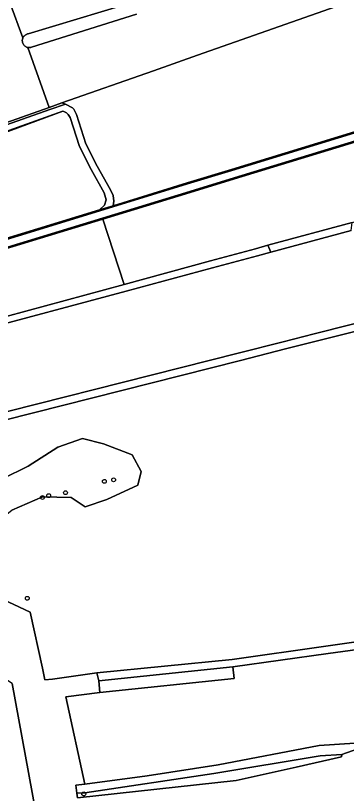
# Model space of a CAD drawing. Extents: x 162510 to 163918, y 388494 to 389774.
# Drawn here: x 163360.7 to 163444.8, y 389132.9 to 389330.6 of the extents above; entities that cross this region are included whole.
import ezdxf

# ---------------------------------------------------------------- set-up
doc = ezdxf.new("R2010")
doc.units = 0
for name, color, linetype in [('IMGEO_Boom', 7, 'Continuous'), ('IMGEO_Grasland_agrarisch', 7, 'Continuous'), ('IMGEO_Grasland_overig', 7, 'Continuous'), ('IMGEO_Loofbos', 7, 'Continuous'), ('IMGEO_Oever', 7, 'Continuous'), ('IMGEO_Waterloop', 7, 'Continuous')]:
    doc.layers.add(name, color=color, linetype=linetype)

msp = doc.modelspace()

# ---------------------------------------------------------------- linework, layer by layer
at = {"layer": 'IMGEO_Boom'}
for centre in [(163383.32, 389212.21), (163385.67, 389212.61), (163373.44, 389209.33), (163367.58, 389208.11), (163369.18, 389208.59), (163363.73, 389182.51), (163378.08, 389132.81)]:
    msp.add_circle(centre, 0.489, dxfattribs=at)
at = {"layer": 'IMGEO_Grasland_agrarisch'}
for points in [[(163461.28, 389339.6), (163406.97, 389320.47), (163395.83, 389316.55), (163372.55, 389308.35), (163373.43, 389308.08), (163375.22, 389307.13), (163375.52, 389306.79), (163376.25, 389305.44), (163378.62, 389297.99), (163381.5, 389292.33), (163384.9, 389286.28), (163385.54, 389284.85), (163385.73, 389283.45), (163385.52, 389282.25), (163404.37, 389288.03), (163415.66, 389291.48), (163500, 389317.31), (163511.86, 389320.94), (163512.3, 389319.66), (163515.31, 389320.62), (163515.55, 389320.7), (163515.46, 389321.67), (163512.75, 389330.61)], [(163446.06, 389275.95), (163425.67, 389270.47), (163422.23, 389269.54), (163410.82, 389266.48), (163388.88, 389260.58), (163349.51, 389250)], [(163446.97, 389250.33), (163429.34, 389245.86), (163417.88, 389242.96), (163335.07, 389221.97), (163331.37, 389233.7), (163333.61, 389234.45), (163336.86, 389224.47), (163417.3, 389244.79), (163428.76, 389247.68), (163436.64, 389249.67), (163454.78, 389254.26)], [(163357.46, 389212.88), (163363.99, 389216.09), (163371.51, 389220.89), (163377.8, 389223.11), (163383.1, 389221.75), (163390.37, 389218.92), (163392.71, 389214.73), (163391.85, 389211.28), (163383.96, 389207.59), (163378.41, 389205.74), (163374.84, 389208.08), (163367.57, 389208.33), (163359.8, 389204.88)], [(163349.24, 389186.12), (163364.42, 389178.96), (163367.57, 389164.79), (163368.21, 389161.77), (163370.1, 389161.96), (163381.37, 389163.54), (163415.78, 389166.99), (163439.59, 389170.38), (163451.43, 389172.06)], [(163452.01, 389170.13), (163440.16, 389168.48), (163416, 389165.13), (163416.31, 389162.15), (163382.19, 389158.59), (163373.53, 389157.46), (163378.34, 389135.25), (163394.24, 389137.39), (163412.24, 389140.23), (163437.91, 389145.1), (163446.99, 389145.67)], [(163447.76, 389144.27), (163443.64, 389142.83), (163443.59, 389142.27), (163432.04, 389139.59), (163416.81, 389136.24), (163376.46, 389131.82)]]:
    msp.add_lwpolyline(points, dxfattribs=at)
for points in [[(163472.65, 389285.18), (163477.48, 389286.5), (163500, 389292.62), (163520.13, 389298.1), (163518.22, 389309.1), (163515.72, 389318.75), (163515.55, 389320.7), (163515.31, 389320.62), (163512.3, 389319.66), (163512.73, 389318.45), (163500, 389314.56), (163416.38, 389289.06), (163405.09, 389285.61), (163382.89, 389278.84), (163388.33, 389262.25), (163410.3, 389268.22), (163421.7, 389271.33), (163424.9, 389272.2), (163446.27, 389278.01), (163451.43, 389279.41)], [(163307.16, 389126.5), (163310.88, 389115.86), (163314.09, 389104.33), (163316.99, 389092.13), (163318.51, 389073.31), (163367.52, 389078.3), (163374.79, 389079.28), (163366.65, 389123.96), (163359.92, 389160.85), (163356.4, 389163.04), (163342.1, 389172.97), (163307.36, 389168.67), (163293.48, 389168.59), (163298.96, 389150.69)], [(163359.92, 389160.85), (163356.4, 389163.04), (163342.1, 389172.97), (163307.36, 389168.67), (163293.81, 389168.69), (163295.53, 389162.77), (163307.35, 389126.56), (163307.16, 389126.5), (163310.88, 389115.86), (163314.09, 389104.33), (163316.99, 389092.13), (163318.51, 389073.31), (163367.52, 389078.3), (163374.79, 389079.28), (163366.65, 389123.96)]]:
    msp.add_lwpolyline(points, close=True, dxfattribs=at)
at = {"layer": 'IMGEO_Grasland_overig'}
for points in [[(163322.03, 389290.56), (163369.31, 389307.21), (163363.86, 389322.45), (163363.71, 389322.49), (163363.56, 389322.55), (163363.42, 389322.61), (163363.28, 389322.69), (163363.15, 389322.78), (163363.03, 389322.88), (163362.92, 389322.99), (163362.82, 389323.12), (163362.73, 389323.25), (163362.66, 389323.38), (163362.59, 389323.53), (163362.54, 389323.68), (163362.5, 389323.83), (163362.48, 389323.98), (163362.47, 389324.14), (163362.47, 389324.3), (163362.49, 389324.45), (163362.52, 389324.61), (163362.57, 389324.76), (163362.63, 389324.9), (163355.9, 389342.95)], [(163355.9, 389342.95), (163362.63, 389324.9), (163362.7, 389325.04), (163362.79, 389325.18), (163362.88, 389325.3), (163362.99, 389325.42), (163363.1, 389325.52), (163363.23, 389325.62), (163363.36, 389325.7), (163363.5, 389325.77), (163363.65, 389325.83), (163363.8, 389325.88), (163363.95, 389325.91), (163388.72, 389333.37)], [(163391.52, 389330.92), (163364.79, 389322.51), (163364.64, 389322.46), (163364.48, 389322.43), (163364.33, 389322.42), (163364.17, 389322.41), (163364.01, 389322.43), (163363.86, 389322.45), (163369.31, 389307.21), (163372.55, 389308.35), (163395.83, 389316.55), (163406.97, 389320.47), (163461.28, 389339.6)]]:
    msp.add_lwpolyline(points, dxfattribs=at)
msp.add_lwpolyline([(163336.37, 389203.54), (163341.73, 389192.33), (163349.24, 389186.12), (163351.55, 389192.19), (163355.12, 389196.75), (163355.99, 389201.92), (163359.8, 389204.88), (163367.57, 389208.33), (163374.84, 389208.08), (163378.41, 389205.74), (163383.96, 389207.59), (163391.85, 389211.28), (163392.71, 389214.73), (163390.37, 389218.92), (163383.1, 389221.75), (163377.8, 389223.11), (163371.51, 389220.89), (163363.99, 389216.09), (163357.46, 389212.88), (163345.77, 389213.07), (163343.69, 389213.89), (163340.75, 389216.59), (163334.85, 389221.56)], close=True, dxfattribs=at)
at = {"layer": 'IMGEO_Loofbos'}
for points in [[(163379.93, 389291.49), (163376.97, 389297.32), (163374.63, 389304.69), (163374.15, 389305.44), (163373.71, 389305.85), (163373.02, 389306.23), (163372.74, 389306.24), (163321.42, 389287.32), (163320.54, 389286.52), (163319.34, 389285.71), (163316.47, 389285.13), (163314.78, 389284.05), (163314.69, 389282.66), (163315.8, 389278.66), (163319.58, 389263.77), (163319.9, 389263.14), (163320.51, 389262.62), (163321.14, 389262.54), (163382.12, 389281.21), (163383.37, 389282.4), (163383.79, 389283.76), (163383.29, 389285.52)], [(163381.88, 389161.58), (163382.19, 389158.59), (163416.31, 389162.15), (163416, 389165.13)], [(163376.46, 389131.82), (163416.81, 389136.24), (163432.04, 389139.59), (163443.59, 389142.27), (163443.64, 389142.83), (163438.2, 389142.51), (163411.13, 389138.01), (163378.38, 389133.09), (163376.32, 389133.01)]]:
    msp.add_lwpolyline(points, close=True, dxfattribs=at)
for points in [[(163343.29, 389250), (163388.33, 389262.25), (163382.89, 389278.84), (163321.45, 389260.1)], [(163376.46, 389131.82), (163376.32, 389133.01), (163376.08, 389135.02), (163378.34, 389135.25), (163373.53, 389157.46), (163382.19, 389158.59), (163381.88, 389161.58), (163381.37, 389163.54), (163370.1, 389161.96), (163368.21, 389161.77), (163367.57, 389164.79), (163364.42, 389178.96), (163349.24, 389186.12)], [(163359.92, 389160.85), (163366.65, 389123.96)]]:
    msp.add_lwpolyline(points, dxfattribs=at)
at = {"layer": 'IMGEO_Oever'}
for points in [[(163500, 389317.31), (163415.66, 389291.48), (163404.37, 389288.03), (163385.52, 389282.25), (163382.12, 389281.21), (163321.14, 389262.54)], [(163321.17, 389262.27), (163382.2, 389280.95), (163404.45, 389287.77), (163415.74, 389291.23), (163500.08, 389317.05)], [(163499.92, 389314.82), (163416.31, 389289.31), (163405.01, 389285.87), (163382.81, 389279.1), (163321.41, 389260.37)], [(163321.45, 389260.1), (163382.89, 389278.84), (163405.09, 389285.61), (163416.38, 389289.06), (163500, 389314.56)], [(163322.22, 389290.04), (163369.49, 389306.69), (163373.43, 389308.08), (163372.55, 389308.35), (163369.31, 389307.21), (163322.03, 389290.56)], [(163321.42, 389287.32), (163372.74, 389306.24), (163321.12, 389287.8)]]:
    msp.add_lwpolyline(points, dxfattribs=at)
at = {"layer": 'IMGEO_Waterloop'}
for points in [[(163388.72, 389333.37), (163363.95, 389325.91), (163363.8, 389325.88), (163363.65, 389325.83), (163363.5, 389325.77), (163363.36, 389325.7), (163363.23, 389325.62), (163363.1, 389325.52), (163362.99, 389325.42), (163362.88, 389325.3), (163362.79, 389325.18), (163362.7, 389325.04), (163362.63, 389324.9), (163362.57, 389324.76), (163362.52, 389324.61), (163362.49, 389324.45), (163362.47, 389324.3), (163362.47, 389324.14), (163362.48, 389323.98), (163362.5, 389323.83), (163362.54, 389323.68), (163362.59, 389323.53), (163362.66, 389323.38), (163362.73, 389323.25), (163362.82, 389323.12), (163362.92, 389322.99), (163363.03, 389322.88), (163363.15, 389322.78), (163363.28, 389322.69), (163363.42, 389322.61), (163363.56, 389322.55), (163363.71, 389322.49), (163363.86, 389322.45), (163364.01, 389322.43), (163364.17, 389322.41), (163364.33, 389322.42), (163364.48, 389322.43), (163364.64, 389322.46), (163364.79, 389322.51), (163391.52, 389330.92)], [(163500.08, 389317.05), (163415.74, 389291.23), (163404.45, 389287.77), (163382.2, 389280.95), (163321.17, 389262.27)], [(163321.41, 389260.37), (163382.81, 389279.1), (163405.01, 389285.87), (163416.31, 389289.31), (163499.92, 389314.82)], [(163321.12, 389287.8), (163372.74, 389306.24), (163373.02, 389306.23), (163373.71, 389305.85), (163374.15, 389305.44), (163374.63, 389304.69), (163376.97, 389297.32), (163379.93, 389291.49), (163383.29, 389285.52), (163383.79, 389283.76), (163383.37, 389282.4), (163382.12, 389281.21), (163385.52, 389282.25), (163385.73, 389283.45), (163385.54, 389284.85), (163384.9, 389286.28), (163381.5, 389292.33), (163378.62, 389297.99), (163376.25, 389305.44), (163375.52, 389306.79), (163375.22, 389307.13), (163373.43, 389308.08), (163369.49, 389306.69), (163322.22, 389290.04)]]:
    msp.add_lwpolyline(points, dxfattribs=at)
for points in [[(163425.67, 389270.47), (163446.06, 389275.95), (163446.27, 389278.01), (163424.9, 389272.2)], [(163388.88, 389260.58), (163410.82, 389266.48), (163422.23, 389269.54), (163425.67, 389270.47), (163424.9, 389272.2), (163421.7, 389271.33), (163410.3, 389268.22), (163388.33, 389262.25), (163343.29, 389250), (163326.65, 389245.48), (163327.18, 389244), (163327.23, 389244.02), (163329.29, 389244.57), (163349.51, 389250)], [(163454.78, 389254.26), (163436.64, 389249.67), (163428.76, 389247.68), (163417.3, 389244.79), (163336.86, 389224.47), (163333.61, 389234.45), (163331.37, 389233.7), (163335.07, 389221.97), (163417.88, 389242.96), (163429.34, 389245.86), (163446.97, 389250.33), (163455.21, 389252.41), (163499.92, 389263.74), (163524.26, 389269.9), (163523.7, 389271.7), (163500.08, 389265.73)], [(163477.05, 389173.6), (163500, 389176.45), (163537.74, 389181.13), (163537.59, 389182.43), (163537.43, 389183.78), (163500, 389178.77), (163476.71, 389175.66), (163451.43, 389172.06), (163439.59, 389170.38), (163415.78, 389166.99), (163381.37, 389163.54), (163381.88, 389161.58), (163416, 389165.13), (163440.16, 389168.48), (163452.01, 389170.13)], [(163376.32, 389133.01), (163378.38, 389133.09), (163411.13, 389138.01), (163438.2, 389142.51), (163443.64, 389142.83), (163447.76, 389144.27), (163468.3, 389144.96), (163496.1, 389146.97), (163527.27, 389149.58), (163543.48, 389150.94), (163543.52, 389151.76), (163500, 389149.01), (163459.11, 389146.44), (163446.99, 389145.67), (163437.91, 389145.1), (163412.24, 389140.23), (163394.24, 389137.39), (163378.34, 389135.25), (163376.08, 389135.02)]]:
    msp.add_lwpolyline(points, close=True, dxfattribs=at)

doc.saveas('drawing.dxf')
